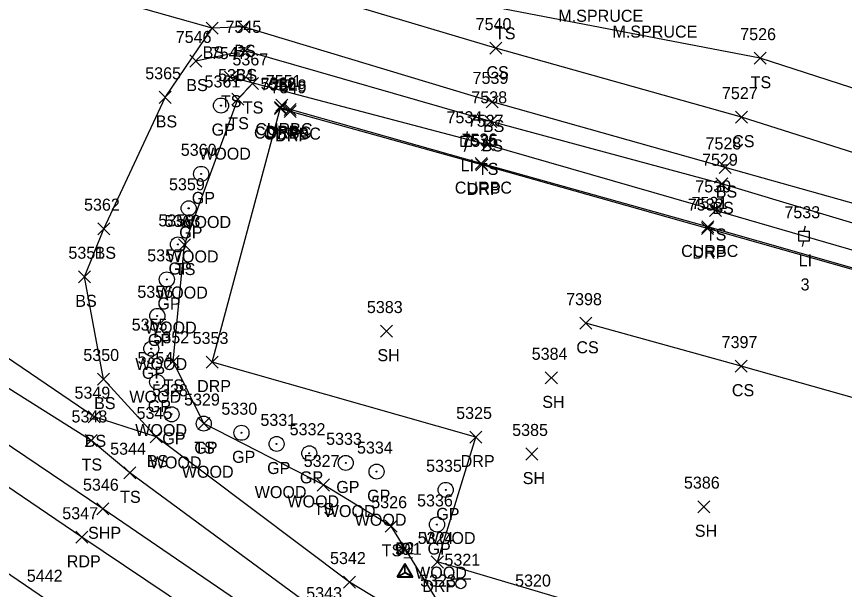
# Model space of a CAD drawing. Extents: x 1505656 to 1508446, y 700805 to 703031.
# Drawn here: x 1507471 to 1507608.7, y 701450.1 to 701545.4 of the extents above; entities that cross this region are included whole.
import ezdxf

# ---------------------------------------------------------------- set-up
doc = ezdxf.new("R2010")
doc.units = 0
for name, color, linetype in [('C_I', 7, 'Continuous'), ('CPSM', 7, 'Continuous'), ('L_A', 7, 'Continuous'), ('L_C', 7, 'Continuous'), ('L_I', 7, 'Continuous'), ('L_TIC', 7, 'Continuous'), ('LELB', 7, 'Continuous'), ('P_A', 7, 'Continuous'), ('P_I', 7, 'Continuous'), ('P_TIC', 7, 'Continuous'), ('PET', 7, 'Continuous'), ('PRC', 7, 'Continuous'), ('PSP', 7, 'Continuous'), ('R_A', 7, 'Continuous'), ('R_C', 7, 'Continuous'), ('R_I', 7, 'Continuous'), ('R_TIC', 7, 'Continuous'), ('RC', 7, 'Continuous'), ('RDP', 7, 'Continuous'), ('RGP', 7, 'Continuous'), ('S_I', 7, 'Continuous'), ('SSGN', 7, 'Continuous'), ('U_A', 7, 'Continuous'), ('U_C', 7, 'Continuous'), ('U_I', 7, 'Continuous'), ('ULP', 7, 'Continuous')]:
    doc.layers.add(name, color=color, linetype=linetype)

msp = doc.modelspace()

# ---------------------------------------------------------------- linework, layer by layer
at = {"layer": 'CPSM'}
for p, q in [((1507534.32, 701452.24), (1507535.57, 701454.4)), ((1507534.38, 701452.18), (1507535.63, 701454.34)), ((1507534.38, 701452.18), (1507535.63, 701454.34)), ((1507534.39, 701452.28), (1507535.64, 701454.44)), ((1507536.82, 701452.24), (1507535.57, 701454.4)), ((1507535.57, 701452.96), (1507535.57, 701454.4)), ((1507536.88, 701452.18), (1507535.63, 701454.34)), ((1507535.63, 701452.9), (1507535.63, 701454.34)), ((1507536.88, 701452.18), (1507535.63, 701454.34)), ((1507535.64, 701452.9), (1507535.63, 701454.34)), ((1507536.89, 701452.28), (1507535.64, 701454.44)), ((1507535.64, 701453), (1507535.64, 701454.44)), ((1507534.32, 701452.24), (1507535.57, 701452.96)), ((1507534.38, 701452.18), (1507535.63, 701452.9)), ((1507534.38, 701452.18), (1507535.64, 701452.9)), ((1507534.39, 701452.28), (1507535.64, 701453)), ((1507535.57, 701452.96), (1507535.57, 701452.96)), ((1507535.57, 701452.96), (1507536.82, 701452.24)), ((1507535.63, 701452.9), (1507535.63, 701452.9)), ((1507535.63, 701452.9), (1507536.88, 701452.18)), ((1507535.64, 701453), (1507535.64, 701453)), ((1507535.64, 701453), (1507536.89, 701452.28)), ((1507535.64, 701452.9), (1507535.64, 701452.9)), ((1507535.64, 701452.9), (1507536.88, 701452.18)), ((1507534.32, 701452.24), (1507536.82, 701452.24)), ((1507534.38, 701452.18), (1507536.88, 701452.18)), ((1507534.38, 701452.18), (1507536.88, 701452.18)), ((1507534.39, 701452.28), (1507536.89, 701452.28))]:
    msp.add_line(p, q, dxfattribs=at)
at = {"layer": 'L_TIC'}
for points in [[(1507502.53, 701542.43), (1507504.53, 701544.43)], [(1507504.53, 701542.43), (1507502.53, 701544.43)], [(1507507.78, 701542.69), (1507509.78, 701544.69)], [(1507509.78, 701542.69), (1507507.78, 701544.69)], [(1507508.02, 701538.67), (1507510.02, 701540.67)], [(1507510.02, 701538.67), (1507508.02, 701540.67)], [(1507549.69, 701539.13), (1507551.69, 701541.13)], [(1507551.69, 701539.13), (1507549.69, 701541.13)], [(1507593.65, 701537.46), (1507595.65, 701539.46)], [(1507595.65, 701537.46), (1507593.65, 701539.46)], [(1507499.81, 701536.99), (1507501.81, 701538.99)], [(1507501.81, 701536.99), (1507499.81, 701538.99)], [(1507505.58, 701534.31), (1507507.58, 701536.31)], [(1507507.58, 701534.31), (1507505.58, 701536.31)], [(1507509.23, 701533.26), (1507511.23, 701535.26)], [(1507511.23, 701533.26), (1507509.23, 701535.26)], [(1507494.72, 701530.95), (1507496.72, 701532.95)], [(1507496.72, 701530.95), (1507494.72, 701532.95)], [(1507506.83, 701530.65), (1507508.83, 701532.65)], [(1507508.83, 701530.65), (1507506.83, 701532.65)], [(1507549.11, 701530.19), (1507551.11, 701532.19)], [(1507551.11, 701530.19), (1507549.11, 701532.19)], [(1507590.55, 701527.66), (1507592.55, 701529.66)], [(1507592.55, 701527.66), (1507590.55, 701529.66)], [(1507548.89, 701526.96), (1507550.89, 701528.96)], [(1507550.89, 701526.96), (1507548.89, 701528.96)], [(1507548.3, 701523.06), (1507550.3, 701525.06)], [(1507550.3, 701523.06), (1507548.3, 701525.06)], [(1507587.82, 701519.29), (1507589.82, 701521.29)], [(1507589.82, 701519.29), (1507587.82, 701521.29)], [(1507587.25, 701516.58), (1507589.25, 701518.58)], [(1507589.25, 701516.58), (1507587.25, 701518.58)], [(1507586.2, 701512.15), (1507588.2, 701514.15)], [(1507588.2, 701512.15), (1507586.2, 701514.15)], [(1507484.56, 701509.11), (1507486.56, 701511.11)], [(1507486.56, 701509.11), (1507484.56, 701511.11)], [(1507497.94, 701506.41), (1507499.94, 701508.41)], [(1507499.94, 701506.41), (1507497.94, 701508.41)], [(1507481.34, 701501.12), (1507483.34, 701503.12)], [(1507483.34, 701501.12), (1507481.34, 701503.12)], [(1507564.65, 701493.4), (1507566.65, 701495.4)], [(1507566.65, 701493.4), (1507564.65, 701495.4)], [(1507531.53, 701492.09), (1507533.53, 701494.09)], [(1507533.53, 701492.09), (1507531.53, 701494.09)], [(1507496.04, 701487.06), (1507498.04, 701489.06)], [(1507498.04, 701487.06), (1507496.04, 701489.06)], [(1507590.5, 701486.27), (1507592.5, 701488.27)], [(1507592.5, 701486.27), (1507590.5, 701488.27)], [(1507484.48, 701484.12), (1507486.48, 701486.12)], [(1507486.48, 701484.12), (1507484.48, 701486.12)], [(1507558.93, 701484.32), (1507560.93, 701486.32)], [(1507560.93, 701484.32), (1507558.93, 701486.32)], [(1507482.92, 701477.85), (1507484.92, 701479.85)], [(1507484.92, 701477.85), (1507482.92, 701479.85)], [(1507501.15, 701476.71), (1507503.15, 701478.71)], [(1507503.15, 701476.71), (1507501.15, 701478.71)], [(1507493.24, 701474.49), (1507495.24, 701476.49)], [(1507495.24, 701474.49), (1507493.24, 701476.49)], [(1507493.24, 701474.49), (1507495.24, 701476.49)], [(1507495.24, 701474.49), (1507493.24, 701476.49)], [(1507482.43, 701473.91), (1507484.43, 701475.91)], [(1507484.43, 701473.91), (1507482.43, 701475.91)], [(1507555.68, 701471.66), (1507557.68, 701473.66)], [(1507557.68, 701471.66), (1507555.68, 701473.66)], [(1507488.85, 701468.54), (1507490.85, 701470.54)], [(1507490.85, 701468.54), (1507488.85, 701470.54)], [(1507521.03, 701466.51), (1507523.03, 701468.51)], [(1507523.03, 701466.51), (1507521.03, 701468.51)], [(1507584.29, 701462.9), (1507586.29, 701464.9)], [(1507586.29, 701462.9), (1507584.29, 701464.9)], [(1507532.32, 701459.65), (1507534.32, 701461.65)], [(1507534.32, 701459.65), (1507532.32, 701461.65)], [(1507525.39, 701450.36), (1507527.39, 701452.36)], [(1507527.39, 701450.36), (1507525.39, 701452.36)]]:
    msp.add_lwpolyline(points, dxfattribs=at)
at = {"layer": 'LELB'}
for points in [[(1508002.64, 701414.99), (1507979.81, 701421.48), (1507944.12, 701429.96), (1507890.75, 701447.74), (1507838.58, 701464.8), (1507785.46, 701481.02), (1507746.69, 701489.76), (1507701.55, 701503.96), (1507692.53, 701505.99), (1507687.4, 701507.46), (1507675.9, 701505.41), (1507637.25, 701514.14), (1507591.55, 701528.66), (1507550.69, 701540.13), (1507511.03, 701552.01), (1507480.52, 701561.6), (1507443.25, 701571.18), (1507410.03, 701581.07), (1507381.3, 701588.8), (1507363.75, 701593.74)], [(1507494.24, 701475.49), (1507485.48, 701485.12), (1507482.34, 701502.12), (1507485.56, 701510.11), (1507495.72, 701531.95), (1507503.53, 701543.43), (1507466.09, 701554.03), (1507422.88, 701565.06)], [(1507690.25, 701519.56), (1507678.23, 701514.35), (1507640.03, 701523.8), (1507594.65, 701538.46), (1507552.15, 701546.6), (1507515.48, 701560.34)], [(1507508.78, 701543.69), (1507503.53, 701543.43)], [(1507743.18, 701476.74), (1507690.02, 701491.91), (1507681.76, 701493.99), (1507636.19, 701507.01), (1507588.82, 701520.29), (1507550.11, 701531.19), (1507508.78, 701543.69)], [(1507961.59, 701339.24), (1507966.85, 701350.7), (1507978.17, 701377.39), (1507984.09, 701389.47), (1507985.9, 701400), (1507982.93, 701404.51), (1507975.58, 701408.41), (1507939.36, 701418.02), (1507887.4, 701433), (1507830.78, 701448.35), (1507779.7, 701462.88), (1507741.84, 701473.25), (1507681.45, 701490.36), (1507635.32, 701503.45), (1507588.25, 701517.58), (1507549.89, 701527.96), (1507509.02, 701539.67), (1507500.81, 701537.99)], [(1507957.97, 701341.22), (1507963.56, 701352.62), (1507975.47, 701378.26), (1507978.77, 701386.48), (1507982.5, 701396.8), (1507977.99, 701401.91), (1507971.66, 701405.43), (1507937.72, 701414.26), (1507886.35, 701430.08), (1507855.57, 701436.04), (1507830.32, 701445.86), (1507778.56, 701459.11), (1507741.37, 701469.57), (1507681.13, 701486.21), (1507634.99, 701499.3), (1507587.2, 701513.15), (1507549.3, 701524.06), (1507506.58, 701535.31)], [(1507596.81, 701404.28), (1507581.31, 701416.71), (1507546.65, 701439.08), (1507526.39, 701451.36), (1507494.24, 701475.49), (1507483.92, 701478.85), (1507449.38, 701502.33), (1507397.24, 701535.08)], [(1507608.54, 701419.17), (1507589.85, 701424.54), (1507555.05, 701441.89), (1507541.38, 701447.62), (1507533.32, 701460.65), (1507522.03, 701467.51), (1507502.15, 701477.71), (1507497.04, 701488.06), (1507498.94, 701507.41), (1507507.83, 701531.65), (1507510.23, 701534.26)], [(1507585.56, 701401.05), (1507575.59, 701409.05), (1507541.66, 701431.82), (1507522.44, 701445.53), (1507489.85, 701469.54), (1507483.43, 701474.91), (1507444.4, 701499.48), (1507395.3, 701532.43)], [(1507853.38, 701412.73), (1507819.28, 701423.33), (1507764.32, 701437.71), (1507722.67, 701450.24), (1507697.16, 701456.93), (1507661.21, 701467.57), (1507620.51, 701479.08), (1507591.5, 701487.27), (1507565.65, 701494.4)]]:
    msp.add_lwpolyline(points, dxfattribs=at)
at = {"layer": 'P_TIC'}
for points in [[(1507484.39, 701462.56), (1507486.39, 701464.56)], [(1507486.39, 701462.56), (1507484.39, 701464.56)], [(1507480.89, 701457.82), (1507482.89, 701459.82)], [(1507482.89, 701457.82), (1507480.89, 701459.82)]]:
    msp.add_lwpolyline(points, dxfattribs=at)
at = {"layer": 'PET'}
msp.add_lwpolyline([(1507628.51, 701359.69), (1507604.05, 701376.49), (1507573.51, 701397.18), (1507535.4, 701422.88), (1507481.89, 701458.82), (1507435.09, 701490.6), (1507387.62, 701522.65)], dxfattribs=at)
at = {"layer": 'PRC'}
msp.add_lwpolyline([(1507656.71, 701325.12), (1507611.54, 701355.7), (1507570.54, 701383.97), (1507541.91, 701403.48), (1507511.11, 701424.43), (1507476, 701448.42), (1507444.02, 701470.19), (1507404.16, 701496.97), (1507381.62, 701512.17)], dxfattribs=at)
at = {"layer": 'PSP'}
msp.add_lwpolyline([(1507630.66, 701364.45), (1507607.41, 701380.86), (1507575.86, 701401.66), (1507537.87, 701427.72), (1507485.39, 701463.56), (1507440.29, 701493.94), (1507391.63, 701527.01)], dxfattribs=at)
at = {"layer": 'R_TIC'}
for points in [[(1507513.9, 701529.24), (1507515.9, 701531.24)], [(1507515.9, 701529.24), (1507513.9, 701531.24)], [(1507513.92, 701529.09), (1507515.92, 701531.09)], [(1507515.92, 701529.09), (1507513.92, 701531.09)], [(1507513.92, 701529.09), (1507515.92, 701531.09)], [(1507515.92, 701529.09), (1507513.92, 701531.09)], [(1507514.14, 701529.67), (1507516.14, 701531.67)], [(1507516.14, 701529.67), (1507514.14, 701531.67)], [(1507515.53, 701528.92), (1507517.53, 701530.92)], [(1507517.53, 701528.92), (1507515.53, 701530.92)], [(1507515.54, 701528.62), (1507517.54, 701530.62)], [(1507517.54, 701528.62), (1507515.54, 701530.62)], [(1507547.29, 701519.94), (1507549.29, 701521.94)], [(1507549.29, 701519.94), (1507547.29, 701521.94)], [(1507547.4, 701519.72), (1507549.4, 701521.72)], [(1507549.4, 701519.72), (1507547.4, 701521.72)], [(1507584.87, 701509.13), (1507586.87, 701511.13)], [(1507586.87, 701509.13), (1507584.87, 701511.13)], [(1507584.93, 701509.41), (1507586.93, 701511.41)], [(1507586.93, 701509.41), (1507584.93, 701511.41)], [(1507502.56, 701486.95), (1507504.56, 701488.95)], [(1507504.56, 701486.95), (1507502.56, 701488.95)], [(1507546.37, 701474.48), (1507548.37, 701476.48)], [(1507548.37, 701474.48), (1507546.37, 701476.48)], [(1507539.98, 701453.71), (1507541.98, 701455.71)], [(1507541.98, 701453.71), (1507539.98, 701455.71)]]:
    msp.add_lwpolyline(points, dxfattribs=at)
at = {"layer": 'RC'}
msp.add_lwpolyline([(1507633.63, 701498.33), (1507633.65, 701497.88), (1507627.38, 701498.62), (1507585.93, 701510.41), (1507548.29, 701520.94), (1507516.53, 701529.92), (1507514.92, 701530.09), (1507515.14, 701530.67)], dxfattribs=at)
at = {"layer": 'RDP'}
for points in [[(1507597.55, 701437.94), (1507540.98, 701454.71), (1507547.37, 701475.48), (1507503.56, 701487.95), (1507514.9, 701530.24)], [(1507736.3, 701467.67), (1507680.44, 701483.4), (1507635.84, 701496.06), (1507635.11, 701496.34), (1507633.65, 701497.88), (1507627.39, 701498.39), (1507585.87, 701510.13), (1507548.4, 701520.72), (1507516.54, 701529.62), (1507514.92, 701530.09)]]:
    msp.add_lwpolyline(points, dxfattribs=at)
at = {"layer": 'RGP'}
for p, q in [((1507505.02, 701530.59), (1507505.02, 701530.59)), ((1507501.72, 701519.23), (1507501.72, 701519.23)), ((1507499.64, 701513.5), (1507499.64, 701513.5)), ((1507497.86, 701507.5), (1507497.86, 701507.5)), ((1507496.01, 701501.68), (1507496.01, 701501.68)), ((1507494.43, 701495.62), (1507494.43, 701495.62)), ((1507493.43, 701490.17), (1507493.43, 701490.17)), ((1507494.4, 701484.63), (1507494.4, 701484.63)), ((1507496.81, 701479.26), (1507496.81, 701479.26)), ((1507502.15, 701477.71), (1507502.15, 701477.71)), ((1507508.42, 701476.19), (1507508.42, 701476.19)), ((1507514.26, 701474.33), (1507514.26, 701474.33)), ((1507519.69, 701472.78), (1507519.69, 701472.78)), ((1507525.75, 701471.18), (1507525.75, 701471.18)), ((1507530.88, 701469.73), (1507530.88, 701469.73)), ((1507542.37, 701466.7), (1507542.37, 701466.7)), ((1507540.92, 701460.94), (1507540.92, 701460.94))]:
    msp.add_line(p, q, dxfattribs=at)
for centre, radius in [((1507505.02, 701530.59), 1.25), ((1507505.02, 701530.59), 0.0833), ((1507501.72, 701519.23), 1.25), ((1507501.72, 701519.23), 0.0833), ((1507499.64, 701513.5), 1.25), ((1507499.64, 701513.5), 0.0833), ((1507497.86, 701507.5), 1.25), ((1507497.86, 701507.5), 0.0833), ((1507496.01, 701501.68), 1.25), ((1507496.01, 701501.68), 0.0833), ((1507494.43, 701495.62), 1.25), ((1507494.43, 701495.62), 0.0833), ((1507493.43, 701490.17), 1.25), ((1507493.43, 701490.17), 0.0833), ((1507494.4, 701484.63), 1.25), ((1507494.4, 701484.63), 0.0833), ((1507496.81, 701479.26), 1.25), ((1507496.81, 701479.26), 0.0833), ((1507502.15, 701477.71), 1.25), ((1507502.15, 701477.71), 0.0833), ((1507508.42, 701476.19), 1.25), ((1507508.42, 701476.19), 0.0833), ((1507514.26, 701474.33), 1.25), ((1507514.26, 701474.33), 0.0833), ((1507519.69, 701472.78), 1.25), ((1507519.69, 701472.78), 0.0833), ((1507525.75, 701471.18), 1.25), ((1507525.75, 701471.18), 0.0833), ((1507530.88, 701469.73), 1.25), ((1507530.88, 701469.73), 0.0833), ((1507542.37, 701466.7), 1.25), ((1507542.37, 701466.7), 0.0833), ((1507540.92, 701460.94), 1.25), ((1507540.92, 701460.94), 0.0833)]:
    msp.add_circle(centre, radius, dxfattribs=at)
at = {"layer": 'SSGN'}
for p, q in [((1507543.23, 701451.93), (1507546.56, 701451.93)), ((1507544.87, 701451.1), (1507544.87, 701451.1))]:
    msp.add_line(p, q, dxfattribs=at)
msp.add_circle((1507544.87, 701451.1), 0.833, dxfattribs=at)
at = {"layer": 'ULP'}
for p, q in [((1507545.92, 701526.3), (1507545.76, 701525.47)), ((1507544.92, 701523.8), (1507544.92, 701525.47)), ((1507544.92, 701525.47), (1507546.59, 701525.47)), ((1507545.76, 701524.64), (1507545.76, 701524.64)), ((1507546.59, 701525.47), (1507546.59, 701523.8)), ((1507546.59, 701523.8), (1507544.92, 701523.8)), ((1507545.51, 701522.97), (1507545.76, 701523.8)), ((1507602.1, 701510.52), (1507601.93, 701509.68)), ((1507601.1, 701508.02), (1507601.1, 701509.68)), ((1507601.1, 701509.68), (1507602.77, 701509.68)), ((1507602.77, 701509.68), (1507602.77, 701508.02)), ((1507602.77, 701508.02), (1507601.1, 701508.02)), ((1507601.68, 701507.18), (1507601.93, 701508.02)), ((1507601.93, 701508.85), (1507601.93, 701508.85))]:
    msp.add_line(p, q, dxfattribs=at)

# ---------------------------------------------------------------- texts
at = {"layer": 'C_I'}
for s, p in [('9_1', (1507533.92, 701455.9)), ('50', (1507534.02, 701455.96)), ('32', (1507534.18, 701456)), ('9', (1507535.06, 701455.9))]:
    msp.add_text(s, height=2, dxfattribs=at).set_placement(p)
at = {"layer": 'L_A'}
for s, p in [('TS', (1507550.56, 701541.6)), ('BS', (1507507.22, 701538.69)), ('BS', (1507501.97, 701538.43)), ('BS', (1507507.46, 701534.67)), ('CS', (1507549.13, 701535.13)), ('TS', (1507593.06, 701533.46)), ('BS', (1507499.25, 701532.99)), ('TS', (1507504.99, 701530.31)), ('TS', (1507508.64, 701529.26)), ('BS', (1507494.16, 701526.95)), ('TS', (1507506.24, 701526.65)), ('BS', (1507548.55, 701526.19)), ('CS', (1507589.99, 701523.66)), ('BS', (1507548.33, 701522.96)), ('TS', (1507547.71, 701519.06)), ('BS', (1507587.26, 701515.29)), ('BS', (1507586.69, 701512.58)), ('TS', (1507585.61, 701508.15)), ('BS', (1507484, 701505.11)), ('TS', (1507497.35, 701502.41)), ('BS', (1507480.79, 701497.12)), ('CS', (1507564.09, 701489.4)), ('SH', (1507531.02, 701488.09)), ('TS', (1507495.45, 701483.06)), ('CS', (1507589.94, 701482.27)), ('BS', (1507483.92, 701480.12)), ('SH', (1507558.42, 701480.32)), ('BS', (1507482.36, 701473.85)), ('TS', (1507500.56, 701472.71)), ('TS', (1507481.84, 701469.91)), ('BS', (1507492.68, 701470.49)), ('BS', (1507492.68, 701470.49)), ('SH', (1507555.17, 701467.66)), ('TS', (1507488.25, 701464.54)), ('TS', (1507520.44, 701462.51)), ('SH', (1507583.78, 701458.9)), ('TS', (1507531.73, 701455.65))]:
    msp.add_text(s, height=2, dxfattribs=at).set_placement(p)
at = {"layer": 'L_C'}
for p in [(1507561.09, 701544.51), (1507570.09, 701541.88)]:
    msp.add_text('M.SPRUCE', height=2, dxfattribs=at).set_placement(p)
at = {"layer": 'L_I'}
for s, p in [('7540', (1507547.35, 701543.13)), ('7545', (1507505.76, 701542.67)), ('7526', (1507591.33, 701541.46)), ('7546', (1507497.49, 701540.99)), ('7547', (1507503.32, 701538.31)), ('5367', (1507506.92, 701537.26)), ('5365', (1507492.42, 701534.95)), ('5364', (1507504.53, 701534.65)), ('7539', (1507546.84, 701534.19)), ('7538', (1507546.63, 701530.96)), ('7527', (1507588.29, 701531.66)), ('7537', (1507546.04, 701527.06)), ('7528', (1507585.56, 701523.29)), ('7529', (1507584.98, 701520.58)), ('7530', (1507583.86, 701516.15)), ('5362', (1507482.25, 701513.11)), ('5363', (1507495.63, 701510.41)), ('5351', (1507479.65, 701505.12)), ('7398', (1507562.39, 701497.4)), ('5383', (1507529.27, 701496.09)), ('5352', (1507493.78, 701491.06)), ('7397', (1507588.24, 701490.27)), ('5350', (1507482.13, 701488.12)), ('5384', (1507556.67, 701488.32)), ('5349', (1507480.66, 701481.85)), ('5329', (1507498.88, 701480.71)), ('5345', (1507490.98, 701478.49)), ('5345', (1507490.98, 701478.49)), ('5348', (1507480.17, 701477.91)), ('5385', (1507553.42, 701475.66)), ('5344', (1507486.59, 701472.54)), ('5327', (1507518.77, 701470.51)), ('5386', (1507581.97, 701466.9)), ('5326', (1507530, 701463.65)), ('5342', (1507523.14, 701454.36)), ('5323', (1507538.12, 701450.62)), ('5343', (1507519.18, 701448.53))]:
    msp.add_text(s, height=2, dxfattribs=at).set_placement(p)
at = {"layer": 'P_A'}
for s, p in [('SHP', (1507482.92, 701458.56)), ('RDP', (1507479.38, 701453.82))]:
    msp.add_text(s, height=2, dxfattribs=at).set_placement(p)
at = {"layer": 'P_I'}
for s, p in [('5346', (1507482.07, 701466.56)), ('5347', (1507478.63, 701461.82)), ('5442', (1507472.74, 701451.42))]:
    msp.add_text(s, height=2, dxfattribs=at).set_placement(p)
at = {"layer": 'R_A'}
for s, p in [('GP', (1507503.45, 701525.59)), ('CURBC', (1507510.5, 701525.09)), ('CURBC', (1507510.72, 701525.67)), ('CURBC', (1507512.11, 701524.92)), ('DRP', (1507512.39, 701525.24)), ('DRP', (1507512.41, 701525.09)), ('DRP', (1507514.02, 701524.62)), ('CURBC', (1507543.88, 701515.94)), ('DRP', (1507545.88, 701515.72)), ('GP', (1507500.16, 701514.23)), ('GP', (1507498.07, 701508.5)), ('CURBC', (1507581.51, 701505.41)), ('DRP', (1507583.36, 701505.13)), ('GP', (1507496.29, 701502.5)), ('GP', (1507494.44, 701496.68)), ('GP', (1507492.86, 701490.62)), ('GP', (1507491.86, 701485.17)), ('DRP', (1507501.04, 701482.95)), ('GP', (1507492.83, 701479.63)), ('GP', (1507495.25, 701474.26)), ('GP', (1507500.58, 701472.71)), ('GP', (1507506.86, 701471.19)), ('DRP', (1507544.86, 701470.48)), ('GP', (1507512.69, 701469.33)), ('GP', (1507518.13, 701467.78)), ('GP', (1507524.18, 701466.18)), ('GP', (1507529.31, 701464.73)), ('GP', (1507540.8, 701461.7)), ('GP', (1507539.35, 701455.94)), ('DRP', (1507538.47, 701449.71))]:
    msp.add_text(s, height=2, dxfattribs=at).set_placement(p)
at = {"layer": 'R_C'}
for p in [(1507501.37, 701521.59), (1507498.08, 701510.23), (1507496, 701504.5), (1507494.21, 701498.5), (1507492.36, 701492.68), (1507490.78, 701486.62), (1507489.78, 701481.17), (1507490.76, 701475.63), (1507493.17, 701470.26), (1507498.5, 701468.71), (1507510.62, 701465.33), (1507516.05, 701463.78), (1507522.1, 701462.18), (1507527.24, 701460.73), (1507538.72, 701457.7), (1507537.28, 701451.94)]:
    msp.add_text('WOOD', height=2, dxfattribs=at).set_placement(p)
at = {"layer": 'R_I'}
for s, p in [('5361', (1507502.28, 701533.59)), ('5368', (1507511.59, 701533.24)), ('7551', (1507512.45, 701533.67)), ('7550', (1507511.57, 701533.09)), ('7550', (1507511.57, 701533.09)), ('7548', (1507513.27, 701532.92)), ('7549', (1507513.27, 701532.62)), ('7536', (1507544.98, 701523.94)), ('7535', (1507545.14, 701523.72)), ('5360', (1507498.33, 701522.23)), ('5359', (1507496.37, 701516.5)), ('7532', (1507582.61, 701513.13)), ('7531', (1507583.24, 701513.41)), ('5358', (1507494.6, 701510.5)), ('5357', (1507492.75, 701504.68)), ('5356', (1507491.11, 701498.62)), ('5355', (1507490.17, 701493.17)), ('5353', (1507500.3, 701490.95)), ('5354', (1507491.14, 701487.63)), ('5328', (1507493.55, 701482.26)), ('5329', (1507498.88, 701480.71)), ('5330', (1507505.08, 701479.19)), ('5325', (1507544.11, 701478.48)), ('5331', (1507511.57, 701477.33)), ('5332', (1507516.43, 701475.78)), ('5333', (1507522.49, 701474.18)), ('5334', (1507527.62, 701472.73)), ('5335', (1507539.11, 701469.7)), ('5336', (1507537.61, 701463.94)), ('5324', (1507537.72, 701457.71))]:
    msp.add_text(s, height=2, dxfattribs=at).set_placement(p)
at = {"layer": 'S_I'}
for s, p in [('5321', (1507542.16, 701454.08)), ('5320', (1507553.91, 701450.63))]:
    msp.add_text(s, height=2, dxfattribs=at).set_placement(p)
at = {"layer": 'U_A'}
for p in [(1507544.86, 701519.64), (1507601.04, 701503.85)]:
    msp.add_text('LI', height=2, dxfattribs=at).set_placement(p)
at = {"layer": 'U_C'}
msp.add_text('3', height=2, dxfattribs=at).set_placement((1507601.37, 701499.85))
at = {"layer": 'U_I'}
for s, p in [('7534', (1507542.5, 701527.64)), ('7533', (1507598.67, 701511.85))]:
    msp.add_text(s, height=2, dxfattribs=at).set_placement(p)

doc.saveas('drawing.dxf')
